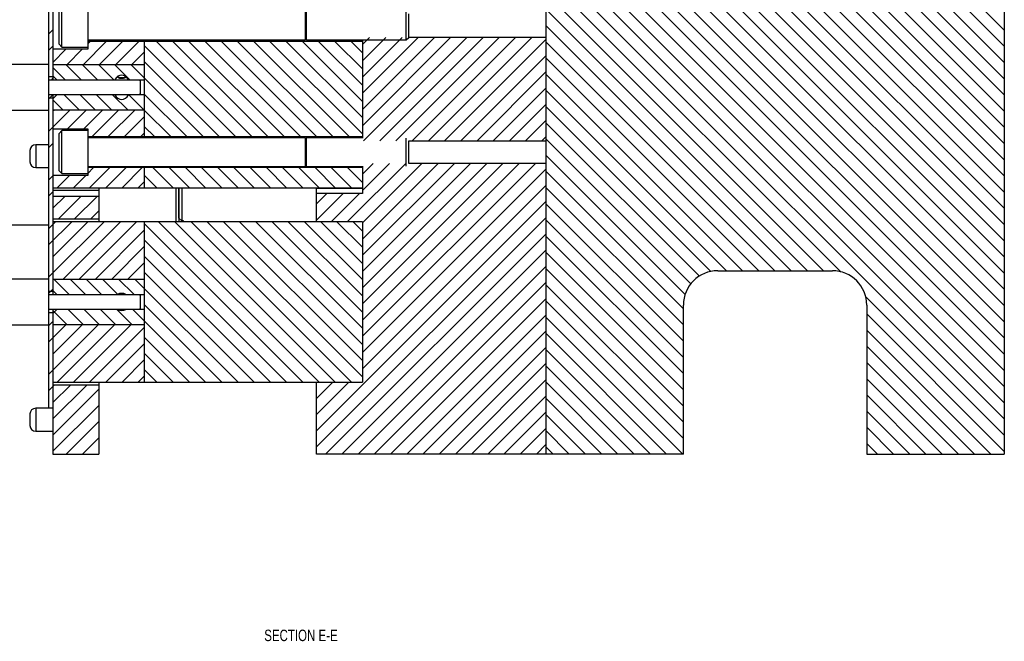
# Model space of a CAD drawing. Header units: inches. Extents: x 1907 to 2452, y -210 to -54.
# Tile 562 of 656: x 1992 to 2003, y -155 to -148. Entities that reach past the tile are written whole.
import ezdxf

# ---------------------------------------------------------------- set-up
doc = ezdxf.new("R2010")
doc.units = ezdxf.units.IN
doc.header["$LTSCALE"] = 0.5
doc.header["$MEASUREMENT"] = 0
for name, color, linetype in [('SID-M-D', 42, 'Continuous'), ('SID-M-F', 202, 'Continuous'), ('SID-M-S', 105, 'Continuous')]:
    doc.layers.add(name, color=color, linetype=linetype)
doc.styles.add('SLDTEXTSTYLE0', font='TXT', dxfattribs={"width": 0.595745})

msp = doc.modelspace()

# ---------------------------------------------------------------- linework, layer by layer
at = {"layer": 'SID-M-F', "linetype": 'Continuous'}
for p, q in [((2002.75222, -148.41138), (1997.75222, -143.41138)), ((2002.75222, -148.58816), (1997.75222, -143.58816)), ((2002.75222, -148.76494), (1997.75222, -143.76494)), ((2002.75222, -148.94171), (1997.75222, -143.94171)), ((2002.75222, -149.11849), (1997.75222, -144.11849)), ((2002.75222, -149.29527), (1997.75222, -144.29527)), ((2002.75222, -149.47204), (1997.75222, -144.47204)), ((2002.75222, -149.64882), (1997.75222, -144.64882)), ((2002.75222, -149.8256), (1997.75222, -144.8256)), ((2002.75222, -150.00237), (1997.75222, -145.00237)), ((2002.75222, -150.17915), (1997.75222, -145.17915)), ((2002.75222, -150.35593), (1997.75222, -145.35593)), ((2002.75222, -150.5327), (1997.75222, -145.5327)), ((2002.75222, -150.70948), (1997.75222, -145.70948)), ((2002.75222, -150.88626), (1997.75222, -145.88626)), ((2002.75222, -151.06304), (1997.75222, -146.06304)), ((2002.75222, -151.23981), (1997.75222, -146.23981)), ((2002.75222, -151.41659), (1997.75222, -146.41659)), ((2002.75222, -151.59337), (1997.75222, -146.59337)), ((2002.75222, -151.77014), (1997.75222, -146.77014)), ((2002.75222, -151.94692), (1997.75222, -146.94692)), ((2002.75222, -152.1237), (1997.75222, -147.1237)), ((2002.75222, -152.30047), (1997.75222, -147.30047)), ((2002.75222, -152.47725), (1997.75222, -147.47725)), ((2002.75222, -152.65403), (1997.75222, -147.65403)), ((2000.97248, -151.05106), (1997.75222, -147.8308)), ((2000.78179, -151.03715), (1997.75222, -148.00758)), ((2000.60502, -151.03715), (1997.75222, -148.18436)), ((2000.42824, -151.03715), (1997.75222, -148.36113)), ((1992.32998, -148.4573), (1992.37722, -148.41005)), ((1995.75222, -148.57059), (1995.83088, -148.49193)), ((1995.75222, -148.74736), (1996.00766, -148.49193)), ((1995.75222, -148.92414), (1996.18444, -148.49193)), ((1995.75222, -149.10092), (1996.36121, -148.49193)), ((1995.75222, -149.27769), (1996.53799, -148.49193)), ((1995.75222, -149.45447), (1996.71477, -148.49193)), ((1995.76472, -149.61875), (1996.89154, -148.49193)), ((1995.9415, -149.61875), (1997.06832, -148.49193)), ((1996.11828, -149.61875), (1997.2451, -148.49193)), ((1996.29505, -149.61875), (1997.42187, -148.49193)), ((1996.47183, -149.61875), (1997.59865, -148.49193)), ((1992.32998, -148.63407), (1992.37722, -148.58683)), ((1992.7092, -148.78518), (1992.95895, -148.53543)), ((1992.75722, -148.56038), (1992.78218, -148.53543)), ((1992.88598, -148.78518), (1993.13573, -148.53543)), ((1993.06276, -148.78518), (1993.31251, -148.53543)), ((1994.36886, -149.57396), (1993.37722, -148.58233)), ((1994.54563, -149.57396), (1993.5071, -148.53543)), ((1994.72241, -149.57396), (1993.68388, -148.53543)), ((1994.89919, -149.57396), (1993.86066, -148.53543)), ((1995.07596, -149.57396), (1994.03743, -148.53543)), ((1995.25274, -149.57396), (1994.21421, -148.53543)), ((1995.42952, -149.57396), (1994.39099, -148.53543)), ((1995.6063, -149.57396), (1994.56776, -148.53543)), ((1995.75222, -149.54311), (1994.74454, -148.53543)), ((1995.75222, -149.36634), (1994.92132, -148.53543)), ((1995.75222, -149.18956), (1995.09809, -148.53543)), ((1995.75222, -149.01278), (1995.27487, -148.53543)), ((1995.75222, -148.83601), (1995.45165, -148.53543)), ((1995.75222, -148.65923), (1995.62842, -148.53543)), ((1996.64861, -149.61875), (1997.75222, -148.51513)), ((2000.25146, -151.03715), (1997.75222, -148.53791)), ((1992.37722, -148.76361), (1992.5199, -148.62093)), ((1992.53243, -148.78518), (1992.69668, -148.62093)), ((1993.23953, -148.78518), (1993.37722, -148.64749)), ((1996.82538, -149.61875), (1997.75222, -148.69191)), ((1992.68692, -148.95268), (1992.51942, -148.78518)), ((1992.86369, -148.95268), (1992.69619, -148.78518)), ((1993.04047, -148.95268), (1992.87297, -148.78518)), ((1993.21725, -148.95268), (1993.04975, -148.78518)), ((1994.0153, -149.57396), (1993.22653, -148.78518)), ((1994.19208, -149.57396), (1993.37722, -148.7591)), ((2000.07469, -151.03715), (1997.75222, -148.71469)), ((1992.51014, -148.95268), (1992.37722, -148.81976)), ((1997.00216, -149.61875), (1997.75222, -148.86868)), ((1999.89791, -151.03715), (1997.75222, -148.89146)), ((1992.36392, -148.95368), (1992.37722, -148.94038)), ((1992.32998, -149.1644), (1992.37722, -149.11716)), ((1992.66586, -149.28518), (1992.49836, -149.11768)), ((1992.84264, -149.28518), (1992.67514, -149.11768)), ((1993.01942, -149.28518), (1992.85192, -149.11768)), ((1993.19619, -149.28518), (1993.02869, -149.11768)), ((1993.37297, -149.28518), (1993.20547, -149.11768)), ((1993.83853, -149.57396), (1993.37722, -149.11266)), ((1997.17894, -149.61875), (1997.75222, -149.04546)), ((1999.72113, -151.03715), (1997.75222, -149.06824)), ((1992.48909, -149.28518), (1992.37722, -149.17332)), ((1997.35571, -149.61875), (1997.75222, -149.22224)), ((1999.5526, -151.04539), (1997.75222, -149.24502)), ((1992.37722, -149.29394), (1992.38598, -149.28518)), ((1992.37722, -149.47071), (1992.56276, -149.28518)), ((1992.53749, -149.48723), (1992.73953, -149.28518)), ((1992.71426, -149.48723), (1992.91631, -149.28518)), ((1992.80431, -149.57396), (1993.09309, -149.28518)), ((1992.98108, -149.57396), (1993.26986, -149.28518)), ((1993.66175, -149.57396), (1993.37722, -149.28943)), ((1993.15786, -149.57396), (1993.37722, -149.3546)), ((1997.53249, -149.61875), (1997.75222, -149.39901)), ((1999.42684, -151.09641), (1997.75222, -149.42179)), ((1992.32998, -149.51796), (1992.37722, -149.47071)), ((1993.33464, -149.57396), (1993.37722, -149.53137)), ((1993.48497, -149.57396), (1993.37722, -149.46621)), ((1992.32998, -149.69473), (1992.37722, -149.64749)), ((1997.70927, -149.61875), (1997.75222, -149.57579)), ((1999.3337, -151.18004), (1997.75222, -149.59857)), ((1999.27187, -151.29499), (1997.75222, -149.77535)), ((1995.58788, -150.5027), (1996.22475, -149.86583)), ((1995.75222, -149.9848), (1995.8712, -149.86583)), ((1995.75222, -150.16158), (1996.04797, -149.86583)), ((1995.75222, -150.51513), (1996.40153, -149.86583)), ((1995.75222, -150.69191), (1996.5783, -149.86583)), ((1995.75222, -150.86868), (1996.75508, -149.86583)), ((1995.75222, -151.04546), (1996.93186, -149.86583)), ((1995.75222, -151.22224), (1997.10863, -149.86583)), ((1995.75222, -151.39901), (1997.28541, -149.86583)), ((1995.75222, -151.57579), (1997.46219, -149.86583)), ((1995.75222, -151.75257), (1997.63896, -149.86583)), ((1992.37722, -150.00104), (1992.38092, -149.99735)), ((1992.42385, -150.1312), (1992.5577, -149.99735)), ((1992.60062, -150.1312), (1992.73447, -149.99735)), ((1992.75722, -149.9746), (1992.82121, -149.91061)), ((1992.7774, -150.1312), (1992.99798, -149.91061)), ((1992.95418, -150.1312), (1993.17476, -149.91061)), ((1993.13095, -150.1312), (1993.35154, -149.91061)), ((1993.51188, -150.1312), (1993.37722, -149.99654)), ((1993.68866, -150.1312), (1993.46808, -149.91061)), ((1993.86543, -150.1312), (1993.64485, -149.91061)), ((1994.04221, -150.1312), (1993.82163, -149.91061)), ((1994.21899, -150.1312), (1993.99841, -149.91061)), ((1994.39576, -150.1312), (1994.17518, -149.91061)), ((1994.57254, -150.1312), (1994.35196, -149.91061)), ((1994.74932, -150.1312), (1994.52874, -149.91061)), ((1994.92609, -150.1312), (1994.70551, -149.91061)), ((1995.10287, -150.1312), (1994.88229, -149.91061)), ((1995.27965, -150.1312), (1995.05907, -149.91061)), ((1995.45642, -150.1312), (1995.23584, -149.91061)), ((1995.6332, -150.1312), (1995.41262, -149.91061)), ((1995.75222, -150.07344), (1995.5894, -149.91061)), ((1995.75222, -151.92934), (1997.75222, -149.92934)), ((1999.25222, -151.45212), (1997.75222, -149.95212)), ((1992.32998, -150.04829), (1992.37722, -150.00104)), ((1993.30773, -150.1312), (1993.37722, -150.0617)), ((1995.75222, -152.10612), (1997.75222, -150.10612)), ((1992.32998, -150.22506), (1992.37722, -150.17782)), ((1995.25222, -150.30802), (1995.3653, -150.19495)), ((1995.25222, -150.4848), (1995.54207, -150.19495)), ((1995.4111, -150.5027), (1995.71885, -150.19495)), ((1999.25222, -151.6289), (1997.75222, -150.1289)), ((1992.37722, -150.3546), (1992.50562, -150.2262)), ((1992.43715, -150.47145), (1992.6824, -150.2262)), ((1992.61392, -150.47145), (1992.85917, -150.2262)), ((1995.25222, -152.7829), (1997.75222, -150.2829)), ((1999.25222, -151.80568), (1997.75222, -150.30568)), ((1992.7907, -150.47145), (1992.87722, -150.38493)), ((1992.32998, -150.75539), (1992.58267, -150.5027)), ((1992.32998, -150.57862), (1992.37722, -150.53137)), ((1992.37722, -150.53137), (1992.4059, -150.5027)), ((1992.37722, -150.88493), (1992.75945, -150.5027)), ((1992.37722, -151.0617), (1992.93623, -150.5027)), ((1992.488, -151.1277), (1993.113, -150.5027)), ((1992.66478, -151.1277), (1993.28978, -150.5027)), ((1995.10305, -152.2527), (1993.37722, -150.52687)), ((1995.27983, -152.2527), (1993.52983, -150.5027)), ((1995.45661, -152.2527), (1993.70661, -150.5027)), ((1995.63338, -152.2527), (1993.88338, -150.5027)), ((1995.75222, -152.19476), (1994.06016, -150.5027)), ((1995.75222, -152.01799), (1994.23694, -150.5027)), ((1995.75222, -151.84121), (1994.41371, -150.5027)), ((1995.75222, -151.66443), (1994.59049, -150.5027)), ((1995.75222, -151.48766), (1994.76727, -150.5027)), ((1995.75222, -151.31088), (1994.94404, -150.5027)), ((1995.75222, -151.1341), (1995.12082, -150.5027)), ((1995.25222, -152.95967), (1997.75222, -150.45967)), ((1995.75222, -150.95733), (1995.2976, -150.5027)), ((1995.75222, -150.78055), (1995.47437, -150.5027)), ((1995.75222, -150.60377), (1995.65115, -150.5027)), ((1999.25222, -151.98245), (1997.75222, -150.48245)), ((1992.84156, -151.1277), (1993.37722, -150.59203)), ((1995.35153, -153.03715), (1997.75222, -150.63645)), ((1994.92628, -152.2527), (1993.37722, -150.70365)), ((1999.25222, -152.15923), (1997.75222, -150.65923)), ((1993.01833, -151.1277), (1993.37722, -150.76881)), ((1995.5283, -153.03715), (1997.75222, -150.81323)), ((1999.25222, -152.33601), (1997.75222, -150.83601)), ((1993.19511, -151.1277), (1993.37722, -150.94559)), ((1994.7495, -152.2527), (1993.37722, -150.88042)), ((1992.32998, -151.10895), (1992.37722, -151.0617)), ((1994.57272, -152.2527), (1993.37722, -151.0572)), ((1995.70508, -153.03715), (1997.75222, -150.99)), ((1999.25222, -152.51278), (1997.75222, -151.01278)), ((1992.55456, -151.2952), (1992.38706, -151.1277)), ((1992.73134, -151.2952), (1992.56384, -151.1277)), ((1992.90812, -151.2952), (1992.74062, -151.1277)), ((1993.08423, -151.29453), (1992.91739, -151.1277)), ((1993.26167, -151.2952), (1993.09417, -151.1277)), ((1994.39595, -152.2527), (1993.27095, -151.1277)), ((1993.37189, -151.1277), (1993.37722, -151.12236)), ((1995.88186, -153.03715), (1997.75222, -151.16678)), ((1992.32998, -151.28572), (1992.37722, -151.23848)), ((1999.25222, -152.68956), (1997.75222, -151.18956)), ((1992.37779, -151.2952), (1992.37722, -151.29464)), ((1996.05863, -153.03715), (1997.75222, -151.34356)), ((1999.25222, -152.86634), (1997.75222, -151.36634)), ((2002.75222, -152.8308), (2001.23832, -151.31689)), ((1992.53351, -151.6277), (1992.37722, -151.47141)), ((1992.71029, -151.6277), (1992.54279, -151.4602)), ((1992.88706, -151.6277), (1992.71956, -151.4602)), ((1993.06384, -151.6277), (1992.89634, -151.4602)), ((1993.24062, -151.6277), (1993.07312, -151.4602)), ((1994.04239, -152.2527), (1993.24989, -151.4602)), ((1994.21917, -152.2527), (1993.37722, -151.41075)), ((1992.32998, -151.63928), (1992.37722, -151.59203)), ((1996.23541, -153.03715), (1997.75222, -151.52033)), ((1999.24626, -153.03715), (1997.75222, -151.54311)), ((2002.75222, -153.00758), (2001.25222, -151.50758)), ((1992.32998, -151.81605), (1992.51833, -151.6277)), ((1992.37722, -151.94559), (1992.69511, -151.6277)), ((1992.37722, -152.12236), (1992.87189, -151.6277)), ((1992.42366, -152.2527), (1993.04866, -151.6277)), ((1992.60044, -152.2527), (1993.22544, -151.6277)), ((1992.77722, -152.2527), (1993.37722, -151.65269)), ((1996.41219, -153.03715), (1997.75222, -151.69711)), ((2002.60502, -153.03715), (2001.25222, -151.68436)), ((1993.86562, -152.2527), (1993.37722, -151.76431)), ((1999.06948, -153.03715), (1997.75222, -151.71989)), ((1992.95399, -152.2527), (1993.37722, -151.82947)), ((1996.58896, -153.03715), (1997.75222, -151.87389)), ((1998.89271, -153.03715), (1997.75222, -151.89667)), ((2002.42824, -153.03715), (2001.25222, -151.86113)), ((1993.13077, -152.2527), (1993.37722, -152.00625)), ((1993.68884, -152.2527), (1993.37722, -151.94108)), ((2002.25146, -153.03715), (2001.25222, -152.03791)), ((1992.32998, -152.16961), (1992.37722, -152.12236)), ((1993.51206, -152.2527), (1993.37722, -152.11786)), ((1996.76574, -153.03715), (1997.75222, -152.05066)), ((1998.71593, -153.03715), (1997.75222, -152.07344)), ((1993.30755, -152.2527), (1993.37722, -152.18302)), ((1995.25222, -152.42934), (1995.42887, -152.2527)), ((1995.25222, -152.60612), (1995.60564, -152.2527)), ((1996.94252, -153.03715), (1997.75222, -152.22744)), ((1998.53915, -153.03715), (1997.75222, -152.25022)), ((2002.07469, -153.03715), (2001.25222, -152.21469)), ((1992.32998, -152.34638), (1992.39241, -152.28395)), ((1992.37722, -152.47592), (1992.56919, -152.28395)), ((1992.37722, -152.65269), (1992.74597, -152.28395)), ((1992.37722, -152.82947), (1992.87722, -152.32947)), ((1997.11929, -153.03715), (1997.75222, -152.40422)), ((1998.36238, -153.03715), (1997.75222, -152.427)), ((2001.89791, -153.03715), (2001.25222, -152.39146)), ((1992.37722, -153.00625), (1992.87722, -152.50625)), ((2001.72113, -153.03715), (2001.25222, -152.56824)), ((1992.5231, -153.03715), (1992.87722, -152.68302)), ((1997.29607, -153.03715), (1997.75222, -152.58099)), ((1998.1856, -153.03715), (1997.75222, -152.60377)), ((1997.47285, -153.03715), (1997.75222, -152.75777)), ((1998.00882, -153.03715), (1997.75222, -152.78055)), ((2001.54436, -153.03715), (2001.25222, -152.74502)), ((1992.69988, -153.03715), (1992.87722, -152.8598)), ((1997.64962, -153.03715), (1997.75222, -152.93455)), ((1997.83205, -153.03715), (1997.75222, -152.95733)), ((2001.36758, -153.03715), (2001.25222, -152.92179)), ((1992.87665, -153.03715), (1992.87722, -153.03658))]:
    msp.add_line(p, q, dxfattribs=at)
at = {"layer": 'SID-M-S'}
for p, q in [((2002.75222, -134.53715), (2002.75222, -153.03715)), ((1992.37722, -139.53715), (1992.37722, -148.95368)), ((1997.75222, -146.78715), (1997.75222, -153.03715)), ((1992.32998, -146.93636), (1992.32998, -152.53715)), ((1992.44472, -148.56655), (1992.44472, -148.1603)), ((1992.47597, -148.5978), (1992.47597, -148.12905)), ((1992.75722, -148.10593), (1992.75722, -148.62093)), ((1995.13262, -148.51968), (1995.13262, -148.20718)), ((1995.13415, -148.49612), (1995.13415, -148.23073)), ((1995.14272, -148.51968), (1995.14272, -148.20718)), ((1996.22947, -148.51968), (1996.22947, -148.20718)), ((1996.25722, -148.49193), (1996.25722, -148.23493)), ((1996.22947, -148.51968), (1996.25722, -148.49193)), ((1997.75222, -148.49193), (1996.25722, -148.49193)), ((1992.44472, -148.56655), (1992.47597, -148.5978)), ((1992.47597, -148.5978), (1992.75722, -148.5978)), ((1992.75722, -148.51968), (1995.13262, -148.51968)), ((1995.75222, -148.53543), (1992.75722, -148.53543)), ((1993.37722, -149.57396), (1993.37722, -148.51968)), ((1995.13415, -148.49612), (1995.14272, -148.51968)), ((1995.14272, -148.51968), (1996.22947, -148.51968)), ((1995.75222, -148.51968), (1995.75222, -149.59009)), ((1992.75722, -148.62093), (1992.37722, -148.62093)), ((1992.32998, -148.78518), (1991.20498, -148.78518)), ((1992.37722, -148.78518), (1993.37722, -148.78518)), ((1992.32998, -148.91668), (1992.38348, -148.91668)), ((1992.38348, -148.91668), (1992.41998, -148.95318)), ((1992.32998, -148.95368), (1992.37722, -148.95368)), ((1992.37722, -148.95268), (1993.05384, -148.95268)), ((1992.41998, -148.95318), (1993.31798, -148.95318)), ((1993.20061, -148.95268), (1993.37722, -148.95268)), ((1993.31798, -148.95318), (1993.32998, -148.96518)), ((1993.32998, -148.96518), (1993.32998, -149.10518)), ((1992.37722, -149.11668), (1992.32998, -149.11668)), ((1992.37722, -149.11668), (1992.37722, -151.2962)), ((1993.05384, -149.11768), (1992.37722, -149.11768)), ((1992.41998, -149.11718), (1992.38348, -149.15368)), ((1993.31798, -149.11718), (1992.41998, -149.11718)), ((1993.37722, -149.11768), (1993.20061, -149.11768)), ((1993.32998, -149.10518), (1993.31798, -149.11718)), ((1992.38348, -149.15368), (1992.32998, -149.15368)), ((1991.20498, -149.28518), (1992.32998, -149.28518)), ((1993.37722, -149.28518), (1992.37722, -149.28518)), ((1992.37722, -149.48723), (1992.75722, -149.48723)), ((1992.47597, -149.50791), (1992.44472, -149.53916)), ((1992.44472, -149.94541), (1992.44472, -149.53916)), ((1992.75722, -149.50791), (1992.47597, -149.50791)), ((1992.47597, -149.97666), (1992.47597, -149.50791)), ((1992.75722, -149.48723), (1992.75722, -149.99735)), ((1992.32998, -149.66215), (1992.18922, -149.66215)), ((1992.18922, -149.66215), (1992.18922, -149.91215)), ((1992.75722, -149.57396), (1995.75222, -149.57396)), ((1995.13262, -149.58604), (1992.75722, -149.58604)), ((1993.37722, -149.57396), (1993.37722, -149.58604)), ((1995.13262, -149.89854), (1995.13262, -149.58604)), ((1995.14272, -149.58604), (1995.13415, -149.60959)), ((1995.13415, -149.87498), (1995.13415, -149.60959)), ((1995.75222, -149.58604), (1995.14272, -149.58604)), ((1995.14272, -149.89854), (1995.14272, -149.58604)), ((1996.22947, -149.89448), (1996.22947, -149.59009)), ((1996.25722, -149.61875), (1997.75222, -149.61875)), ((1996.25722, -149.86583), (1996.25722, -149.61875)), ((1992.12722, -149.72415), (1992.12722, -149.85015)), ((1995.13415, -149.87498), (1995.14272, -149.89854)), ((1997.75222, -149.86583), (1996.25722, -149.86583)), ((1992.18922, -149.91215), (1992.32998, -149.91215)), ((1992.75722, -149.99735), (1992.37722, -149.99735)), ((1992.44472, -149.94541), (1992.47597, -149.97666)), ((1992.47597, -149.97666), (1992.75722, -149.97666)), ((1992.75722, -149.89854), (1995.13262, -149.89854)), ((1995.75222, -149.91061), (1992.75722, -149.91061)), ((1993.37722, -150.1312), (1993.37722, -149.89854)), ((1995.14272, -149.89854), (1995.75222, -149.89854)), ((1995.75222, -149.89448), (1995.75222, -150.19495)), ((1992.37722, -150.1312), (1995.75222, -150.1312)), ((1992.87722, -150.16213), (1992.37722, -150.16213)), ((1992.87722, -150.1312), (1992.87722, -150.5027)), ((1993.72198, -150.5027), (1993.72198, -150.1312)), ((1993.75198, -150.1312), (1993.75198, -150.5027)), ((1993.75222, -150.46235), (1993.75222, -150.1312)), ((1993.78222, -150.1312), (1993.78222, -150.49426)), ((1995.25222, -150.5027), (1995.25222, -150.1312)), ((1995.75222, -150.14003), (1995.25222, -150.14003)), ((1995.75222, -150.19495), (1995.25222, -150.19495)), ((1992.87722, -150.2262), (1992.37722, -150.2262)), ((1992.37722, -150.47145), (1992.87722, -150.47145)), ((1995.75222, -150.5027), (1992.37722, -150.5027)), ((1993.37722, -152.2527), (1993.37722, -150.5027)), ((1993.78222, -150.49426), (1993.75222, -150.46235)), ((1993.80222, -150.49426), (1993.78222, -150.49426)), ((1993.80222, -150.5027), (1993.80222, -150.49426)), ((1995.75222, -150.5027), (1995.75222, -152.2527)), ((1991.20498, -150.53715), (1992.32998, -150.53715)), ((1999.62722, -151.03715), (2000.87722, -151.03715)), ((1992.32998, -151.1277), (1991.20498, -151.1277)), ((1992.37722, -151.1277), (1993.37722, -151.1277)), ((1992.32998, -151.2592), (1992.38348, -151.2592)), ((1992.38348, -151.2592), (1992.41998, -151.2957)), ((1992.32998, -151.2962), (1992.37722, -151.2962)), ((1992.37722, -151.2952), (1993.0827, -151.2952)), ((1992.41998, -151.2957), (1993.31798, -151.2957)), ((1993.17175, -151.2952), (1993.37722, -151.2952)), ((1993.31798, -151.2957), (1993.32998, -151.3077)), ((1993.32998, -151.3077), (1993.32998, -151.4477)), ((1992.37722, -151.4592), (1992.32998, -151.4592)), ((1992.38348, -151.4962), (1992.32998, -151.4962)), ((1992.37722, -151.4592), (1992.37722, -153.03715)), ((1993.0827, -151.4602), (1992.37722, -151.4602)), ((1992.41998, -151.4597), (1992.38348, -151.4962)), ((1993.31798, -151.4597), (1992.41998, -151.4597)), ((1993.16258, -151.4574), (1993.15741, -151.4597)), ((1993.37722, -151.4602), (1993.17175, -151.4602)), ((1993.32998, -151.4477), (1993.31798, -151.4597)), ((1999.25222, -153.03715), (1999.25222, -151.41215)), ((2001.25222, -151.41215), (2001.25222, -153.03715)), ((1991.20498, -151.6277), (1992.32998, -151.6277)), ((1993.37722, -151.6277), (1992.37722, -151.6277)), ((1992.37722, -152.2527), (1995.75222, -152.2527)), ((1992.87722, -152.2527), (1992.87722, -153.03715)), ((1995.25222, -153.03715), (1995.25222, -152.2527)), ((1992.87722, -152.28395), (1992.37722, -152.28395)), ((1992.37722, -152.53715), (1992.18922, -152.53715)), ((1992.18922, -152.53715), (1992.18922, -152.78715)), ((1992.12722, -152.59915), (1992.12722, -152.72515)), ((1992.18922, -152.78715), (1992.37722, -152.78715)), ((1992.37722, -153.03715), (1992.87722, -153.03715)), ((1999.25222, -153.03715), (1995.25222, -153.03715)), ((2001.25222, -153.03715), (2002.75222, -153.03715))]:
    msp.add_line(p, q, dxfattribs=at)
for centre, radius, start, end in [((1995.13341, -148.49639), 0.000787, 20, 180), ((1992.18922, -149.72415), 0.062, 90, 180), ((1995.13341, -149.60932), 0.000787, 180, 340), ((1992.18922, -149.85015), 0.062, 180, 270), ((1995.13341, -149.87525), 0.000787, 20, 180), ((1999.62722, -151.41215), 0.375, 90, 180), ((2000.87722, -151.41215), 0.375, 0, 90), ((1993.12722, -151.3777), 0.09375, 61.642363, 118.357637), ((1993.12722, -151.3777), 0.09375, 241.642363, 298.357637), ((1992.18922, -152.59915), 0.062, 90, 180), ((1992.18922, -152.72515), 0.062, 180, 270)]:
    msp.add_arc(centre, radius, start, end, dxfattribs=at)
for start_param, end_param in [(2.24241506, 4.04077025), (5.38400771, 7.18236291)]:
    msp.add_ellipse((1993.12722, -149.03518), major_axis=(0, -0.13258), ratio=0.70710678, start_param=start_param, end_param=end_param, dxfattribs=at)
for points, knots in [([(1993.08032, -148.92433), (1993.08258, -148.9259), (1993.09336, -148.93339), (1993.11757, -148.93843), (1993.14843, -148.93718), (1993.16604, -148.92898), (1993.17459, -148.92499)], [0, 0, 0, 0, 0.086426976, 0.410600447, 0.7139383, 1, 1, 1, 1]), ([(1993.17096, -148.92128), (1993.17078, -148.92141), (1993.1628, -148.92727), (1993.14206, -148.93246), (1993.11325, -148.93255), (1993.0927, -148.92736), (1993.08448, -148.92158), (1993.08351, -148.9209)], [0, 0, 0, 0, 0.00763813, 0.34036871, 0.65634808, 0.95970992, 1, 1, 1, 1])]:
    msp.add_open_spline(points, degree=3, knots=knots, dxfattribs=at)

# ---------------------------------------------------------------- texts
at = {"layer": 'SID-M-D', "style": 'SLDTEXTSTYLE0', "width": 0.75}
msp.add_text('SECTION E-E', height=0.125, dxfattribs=at).set_placement((1994.68168, -155.07789))

doc.saveas('drawing.dxf')
